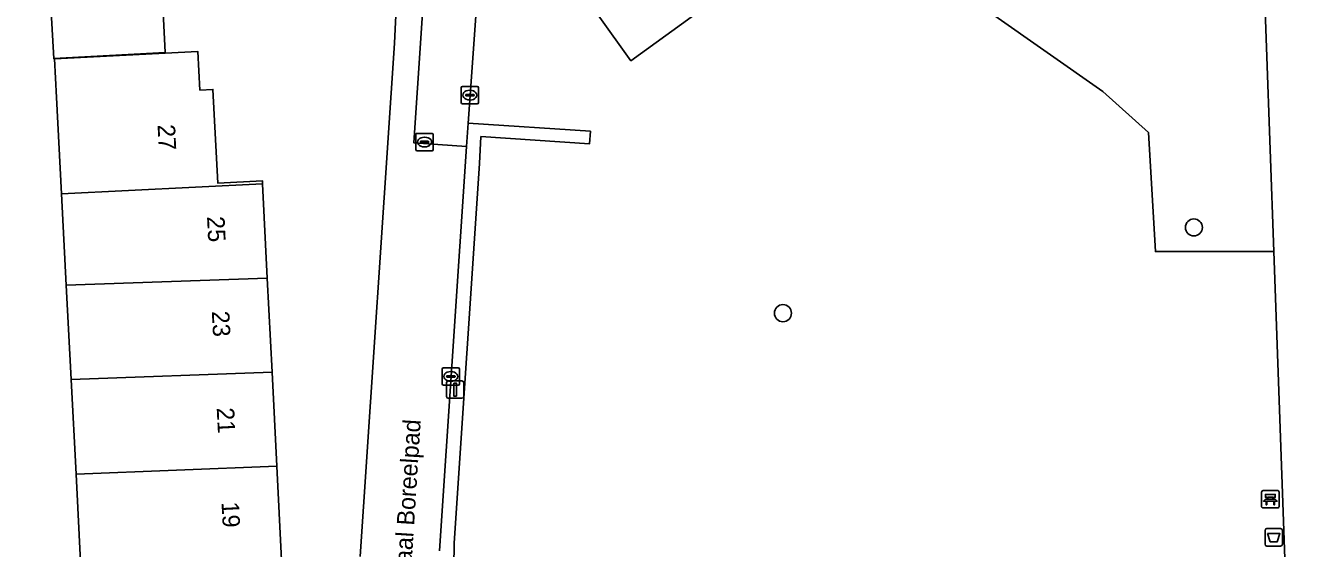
# Model space of a CAD drawing. Extents: x 161084 to 161928, y 385354 to 386522.
# Drawn here: x 161387.4 to 161460.9, y 386074.2 to 386104.3 of the extents above; entities that cross this region are included whole.
import ezdxf

# ---------------------------------------------------------------- set-up
doc = ezdxf.new("R2010")
doc.units = 0
for name, color, linetype in [('IMGEO_Afvalbak', 7, 'Continuous'), ('IMGEO_Bank', 7, 'Continuous'), ('IMGEO_Boom', 7, 'Continuous'), ('IMGEO_Brandkraan', 7, 'Continuous'), ('IMGEO_Erf', 7, 'Continuous'), ('IMGEO_Groenvoorziening', 7, 'Continuous'), ('IMGEO_Haag', 7, 'Continuous'), ('IMGEO_Kolk', 7, 'Continuous'), ('IMGEO_Lichtmast', 7, 'Continuous'), ('IMGEO_Openbare_ruimte_label', 7, 'Continuous'), ('IMGEO_Pand', 7, 'Continuous'), ('IMGEO_Pand_nummerreeks', 7, 'Continuous'), ('IMGEO_Pand_overbouw', 7, 'Continuous'), ('IMGEO_Voetpad_halfverhard', 7, 'Continuous'), ('IMGEO_Voetpad_open', 7, 'Continuous')]:
    doc.layers.add(name, color=color, linetype=linetype)

msp = doc.modelspace()

# ---------------------------------------------------------------- linework, layer by layer
at = {"layer": 'IMGEO_Afvalbak'}
for p, q in [((161458.545, 386074.478), (161458.545, 386075.278)), ((161458.545, 386075.278), (161458.545, 386074.478)), ((161458.645, 386075.378), (161459.435, 386075.378)), ((161459.435, 386075.378), (161458.645, 386075.378)), ((161459.535, 386075.278), (161459.535, 386074.478)), ((161459.535, 386074.478), (161459.535, 386075.278)), ((161459.435, 386074.378), (161458.645, 386074.378)), ((161458.645, 386074.378), (161459.435, 386074.378))]:
    msp.add_line(p, q, dxfattribs=at)
msp.add_lwpolyline([(161458.688, 386075.092), (161459.392, 386075.092), (161459.243, 386074.622), (161458.837, 386074.622), (161458.688, 386075.092)], dxfattribs=at)
for centre, start, end in [((161458.645, 386075.278), 90, 180), ((161458.645, 386075.278), 90, 180), ((161459.435, 386075.278), 0, 90), ((161459.435, 386075.278), 360, 90), ((161458.645, 386074.478), 180, 270), ((161458.645, 386074.478), 180, 270), ((161459.435, 386074.478), 270, 0), ((161459.435, 386074.478), 270, 0)]:
    msp.add_arc(centre, 0.1, start, end, dxfattribs=at)
at = {"layer": 'IMGEO_Bank'}
for p, q in [((161458.345, 386076.637), (161458.345, 386077.478)), ((161458.345, 386077.478), (161458.345, 386076.637)), ((161458.42, 386077.562), (161459.261, 386077.562)), ((161459.261, 386077.562), (161458.42, 386077.562)), ((161459.345, 386077.487), (161459.345, 386076.646)), ((161459.345, 386076.646), (161459.345, 386077.487)), ((161459.042, 386076.96), (161458.649, 386076.96)), ((161458.654, 386077.068), (161458.654, 386077.174)), ((161458.698, 386077.174), (161458.698, 386077.068)), ((161458.986, 386077.18), (161458.704, 386077.18)), ((161458.704, 386077.062), (161458.986, 386077.062)), ((161458.992, 386077.068), (161458.992, 386077.174)), ((161459.036, 386077.174), (161459.036, 386077.068)), ((161459.27, 386076.562), (161458.429, 386076.562)), ((161458.429, 386076.562), (161459.27, 386076.562))]:
    msp.add_line(p, q, dxfattribs=at)
for points in [[(161458.648, 386077.18), (161458.562, 386077.18), (161458.562, 386077.341), (161459.125, 386077.341), (161459.125, 386077.18), (161459.042, 386077.18)], [(161458.592, 386076.96), (161458.45, 386076.96), (161458.562, 386077.062), (161458.648, 386077.062)], [(161458.642, 386076.953), (161458.642, 386076.746), (161458.599, 386076.746), (161458.599, 386076.953)], [(161459.042, 386077.062), (161459.125, 386077.062), (161459.237, 386076.96), (161459.098, 386076.96)], [(161459.092, 386076.953), (161459.092, 386076.746), (161459.048, 386076.746), (161459.048, 386076.953)]]:
    msp.add_lwpolyline(points, dxfattribs=at)
for centre, radius, start, end in [((161458.423, 386077.484), 0.0779, 92.4484, 184.28452), ((161458.423, 386077.484), 0.0779, 92.4484, 184.28452), ((161459.267, 386077.484), 0.0779, 2.4484, 94.28452), ((161459.267, 386077.484), 0.0779, 2.4484, 94.28452), ((161458.423, 386076.64), 0.0779, 182.4484, 274.28452), ((161458.423, 386076.64), 0.0779, 182.4484, 274.28452), ((161458.592, 386076.953), 0.00671, 2.89567, 87.10433), ((161458.649, 386076.953), 0.00671, 92.89567, 177.10433), ((161458.647, 386077.173), 0.00671, 2.89567, 87.10433), ((161458.647, 386077.069), 0.00671, 272.89567, 357.10433), ((161458.704, 386077.173), 0.00671, 92.89567, 177.10433), ((161458.704, 386077.069), 0.00671, 182.89567, 267.10433), ((161458.986, 386077.173), 0.00671, 2.89567, 87.10433), ((161458.986, 386077.069), 0.00671, 272.89567, 357.10433), ((161459.043, 386077.173), 0.00671, 92.89567, 177.10433), ((161459.043, 386077.069), 0.00671, 182.89567, 267.10433), ((161459.041, 386076.953), 0.00671, 2.89567, 87.10433), ((161459.098, 386076.953), 0.00671, 92.89567, 177.10433), ((161459.267, 386076.64), 0.0779, 272.4484, 4.28452), ((161459.267, 386076.64), 0.0779, 272.4484, 4.28452)]:
    msp.add_arc(centre, radius, start, end, dxfattribs=at)
at = {"layer": 'IMGEO_Boom'}
for centre in [(161454.455, 386092.667), (161430.865, 386087.744)]:
    msp.add_circle(centre, 0.489, dxfattribs=at)
at = {"layer": 'IMGEO_Brandkraan'}
for p, q in [((161409.789, 386097.141), (161409.789, 386097.993)), ((161409.864, 386098.067), (161410.716, 386098.067)), ((161410.79, 386097.993), (161410.79, 386097.141)), ((161410.048, 386097.561), (161410.048, 386097.573)), ((161410.486, 386097.524), (161410.088, 386097.524)), ((161410.091, 386097.61), (161410.489, 386097.61)), ((161410.3, 386097.287), (161410.275, 386097.287)), ((161410.277, 386097.847), (161410.302, 386097.847)), ((161410.532, 386097.573), (161410.532, 386097.561)), ((161410.716, 386097.067), (161409.864, 386097.067))]:
    msp.add_line(p, q, dxfattribs=at)
for points in [[(161409.789, 386097.141), (161409.789, 386097.993)], [(161409.864, 386098.067), (161410.716, 386098.067)], [(161410.79, 386097.993), (161410.79, 386097.141)], [(161410.716, 386097.067), (161409.864, 386097.067)]]:
    msp.add_lwpolyline(points, dxfattribs=at)
for centre, radius, start, end in [((161409.866, 386097.991), 0.0765, 91.55205, 178.44795), ((161409.866, 386097.991), 0.0765, 91.55205, 178.44795), ((161410.714, 386097.991), 0.0765, 1.55205, 88.44795), ((161410.714, 386097.991), 0.0765, 1.55205, 88.44795), ((161410.088, 386097.57), 0.0403, 85.87752, 175.75265), ((161410.085, 386097.56), 0.0366, 178.93798, 274.71019), ((161410.489, 386097.567), 0.043, 264.86636, 352.45326), ((161410.493, 386097.572), 0.0386, 1.73085, 96.63898), ((161409.866, 386097.143), 0.0765, 181.55205, 268.44795), ((161409.866, 386097.143), 0.0765, 181.55205, 268.44795), ((161410.714, 386097.143), 0.0765, 271.55205, 358.44795), ((161410.714, 386097.143), 0.0765, 271.55205, 358.44795)]:
    msp.add_arc(centre, radius, start, end, dxfattribs=at)
for centre, major_axis, ratio, start_param, end_param in [((161410.276, 386097.567), (-0.387, 0.002), 0.722429, 4.712389, 7.853982), ((161410.301, 386097.567), (-0.39, 0.002), 0.717154, 1.570796, 4.712389)]:
    msp.add_ellipse(centre, major_axis=major_axis, ratio=ratio, start_param=start_param, end_param=end_param, dxfattribs=at)
at = {"layer": 'IMGEO_Erf'}
for points in [[(161406.585, 386073.769), (161408.569, 386103.243), (161408.668, 386105.633), (161395.279, 386105.029), (161395.405, 386102.707), (161388.999, 386102.359), (161388.853, 386105.043), (161393.287, 386105.284), (161393.164, 386109.32), (161378.756, 386108.637), (161379.479, 386123.262)], [(161390.56, 386073.083), (161390.277, 386078.512), (161389.994, 386083.938), (161389.712, 386089.353), (161389.439, 386094.595), (161389.158, 386100.131), (161389.046, 386102.339), (161397.28, 386102.757), (161397.392, 386100.549), (161398.141, 386100.587), (161398.414, 386095.211), (161400.978, 386095.341), (161400.987, 386095.165), (161401.261, 386089.751), (161401.535, 386084.36), (161401.809, 386078.961), (161402.082, 386073.576)]]:
    msp.add_lwpolyline(points, dxfattribs=at)
at = {"layer": 'IMGEO_Groenvoorziening'}
for points in [[(161447.762, 386120.791), (161422.133, 386102.231), (161420.258, 386104.859)], [(161413.411, 386107.214), (161412.791, 386098.649), (161419.807, 386098.189), (161419.758, 386097.471), (161413.521, 386097.88), (161413.442, 386096.342), (161411.99, 386074.551), (161411.827, 386063.66), (161412.729, 386045.023), (161423.29, 386045.714), (161423.341, 386044.82), (161460.642, 386046.95), (161459.051, 386091.279), (161452.249, 386091.279), (161451.856, 386098.108), (161449.228, 386100.463), (161442.834, 386104.937)], [(161411.081, 386062.487), (161411.969, 386044.171), (161423.341, 386044.82), (161423.29, 386045.714), (161412.729, 386045.023), (161411.827, 386063.66), (161411.99, 386074.551), (161413.442, 386096.342), (161413.521, 386097.88), (161419.758, 386097.471), (161419.807, 386098.189), (161412.791, 386098.649), (161412.695, 386097.316), (161411.147, 386074.107)]]:
    msp.add_lwpolyline(points, dxfattribs=at)
msp.add_lwpolyline([(161458.209, 386114.726), (161449.284, 386114.726), (161442.834, 386104.937), (161449.228, 386100.463), (161451.856, 386098.108), (161452.249, 386091.279), (161459.051, 386091.279)], close=True, dxfattribs=at)
at = {"layer": 'IMGEO_Haag'}
msp.add_lwpolyline([(161411.081, 386062.487), (161411.969, 386044.171), (161418.447, 386044.541), (161418.4, 386045.394), (161412.729, 386045.023), (161411.827, 386063.66), (161411.99, 386074.551), (161413.442, 386096.342), (161413.521, 386097.88), (161419.758, 386097.471), (161419.807, 386098.189), (161412.791, 386098.649), (161412.695, 386097.316), (161411.147, 386074.107)], dxfattribs=at)
at = {"layer": 'IMGEO_Kolk'}
for p, q in [((161412.39, 386099.834), (161412.39, 386100.686)), ((161412.465, 386100.76), (161413.317, 386100.76)), ((161412.649, 386100.254), (161412.649, 386100.266)), ((161413.087, 386100.217), (161412.689, 386100.217)), ((161412.692, 386100.303), (161413.09, 386100.303)), ((161412.878, 386100.54), (161412.903, 386100.54)), ((161413.133, 386100.266), (161413.133, 386100.254)), ((161413.391, 386100.686), (161413.391, 386099.834)), ((161413.317, 386099.76), (161412.465, 386099.76)), ((161412.901, 386099.98), (161412.876, 386099.98)), ((161411.298, 386083.686), (161411.298, 386084.538)), ((161411.373, 386084.612), (161412.225, 386084.612)), ((161411.557, 386084.106), (161411.557, 386084.118)), ((161411.995, 386084.069), (161411.597, 386084.069)), ((161411.6, 386084.155), (161411.998, 386084.155)), ((161411.786, 386084.392), (161411.811, 386084.392)), ((161412.041, 386084.118), (161412.041, 386084.106)), ((161412.299, 386084.538), (161412.299, 386083.686)), ((161412.225, 386083.612), (161411.373, 386083.612)), ((161411.809, 386083.832), (161411.784, 386083.832))]:
    msp.add_line(p, q, dxfattribs=at)
for points in [[(161412.39, 386099.834), (161412.39, 386100.686)], [(161412.465, 386100.76), (161413.317, 386100.76)], [(161413.391, 386100.686), (161413.391, 386099.834)], [(161413.317, 386099.76), (161412.465, 386099.76)], [(161411.298, 386083.686), (161411.298, 386084.538)], [(161411.373, 386084.612), (161412.225, 386084.612)], [(161412.299, 386084.538), (161412.299, 386083.686)], [(161412.225, 386083.612), (161411.373, 386083.612)]]:
    msp.add_lwpolyline(points, dxfattribs=at)
for centre, radius, start, end in [((161412.467, 386100.684), 0.0765, 91.55205, 178.44795), ((161412.467, 386100.684), 0.0765, 91.55205, 178.44795), ((161412.689, 386100.263), 0.0403, 85.87752, 175.75265), ((161412.686, 386100.253), 0.0366, 178.93798, 274.71019), ((161413.09, 386100.26), 0.043, 264.86636, 352.45326), ((161413.094, 386100.265), 0.0386, 1.73085, 96.63898), ((161413.315, 386100.684), 0.0765, 1.55205, 88.44795), ((161413.315, 386100.684), 0.0765, 1.55205, 88.44795), ((161412.467, 386099.836), 0.0765, 181.55205, 268.44795), ((161412.467, 386099.836), 0.0765, 181.55205, 268.44795), ((161413.315, 386099.836), 0.0765, 271.55205, 358.44795), ((161413.315, 386099.836), 0.0765, 271.55205, 358.44795), ((161411.375, 386084.536), 0.0765, 91.55205, 178.44795), ((161411.375, 386084.536), 0.0765, 91.55205, 178.44795), ((161411.597, 386084.115), 0.0403, 85.87752, 175.75265), ((161411.594, 386084.105), 0.0366, 178.93798, 274.71019), ((161411.998, 386084.112), 0.043, 264.86636, 352.45326), ((161412.002, 386084.117), 0.0386, 1.73085, 96.63898), ((161412.223, 386084.536), 0.0765, 1.55205, 88.44795), ((161412.223, 386084.536), 0.0765, 1.55205, 88.44795), ((161411.375, 386083.688), 0.0765, 181.55205, 268.44795), ((161411.375, 386083.688), 0.0765, 181.55205, 268.44795), ((161412.223, 386083.688), 0.0765, 271.55205, 358.44795), ((161412.223, 386083.688), 0.0765, 271.55205, 358.44795)]:
    msp.add_arc(centre, radius, start, end, dxfattribs=at)
for centre, major_axis, ratio, start_param, end_param in [((161412.877, 386100.26), (-0.387, 0.002), 0.722429, 4.712389, 7.853982), ((161412.902, 386100.26), (-0.39, 0.002), 0.717154, 1.570796, 4.712389), ((161411.785, 386084.112), (-0.387, 0.002), 0.722429, 4.712389, 7.853982), ((161411.81, 386084.112), (-0.39, 0.002), 0.717154, 1.570796, 4.712389)]:
    msp.add_ellipse(centre, major_axis=major_axis, ratio=ratio, start_param=start_param, end_param=end_param, dxfattribs=at)
at = {"layer": 'IMGEO_Lichtmast'}
for p, q in [((161411.547, 386082.961), (161411.547, 386083.761)), ((161411.547, 386083.761), (161411.547, 386082.961)), ((161411.647, 386083.861), (161412.437, 386083.861)), ((161412.437, 386083.861), (161411.647, 386083.861)), ((161412.537, 386083.761), (161412.537, 386082.961)), ((161412.537, 386082.961), (161412.537, 386083.761)), ((161412.437, 386082.861), (161411.647, 386082.861)), ((161411.647, 386082.861), (161412.437, 386082.861))]:
    msp.add_line(p, q, dxfattribs=at)
msp.add_lwpolyline([(161411.967, 386083.736), (161412.117, 386083.736), (161412.117, 386082.986), (161411.967, 386082.986), (161411.967, 386083.736)], dxfattribs=at)
for centre, start, end in [((161411.647, 386083.761), 90, 180), ((161411.647, 386083.761), 90, 180), ((161412.437, 386083.761), 0, 90), ((161412.437, 386083.761), 360, 90), ((161411.647, 386082.961), 180, 270), ((161411.647, 386082.961), 180, 270), ((161412.437, 386082.961), 270, 0), ((161412.437, 386082.961), 270, 0)]:
    msp.add_arc(centre, 0.1, start, end, dxfattribs=at)
at = {"layer": 'IMGEO_Pand'}
for points in [[(161395.259, 386105.392), (161393.287, 386105.284), (161388.853, 386105.043), (161388.999, 386102.359), (161395.405, 386102.707), (161395.279, 386105.029)], [(161389.046, 386102.339), (161389.158, 386100.131), (161389.439, 386094.595), (161400.987, 386095.165), (161400.978, 386095.341), (161398.414, 386095.211), (161398.141, 386100.587), (161397.392, 386100.549), (161397.28, 386102.757)], [(161401.261, 386089.751), (161400.987, 386095.165), (161389.439, 386094.595), (161389.712, 386089.353)], [(161389.712, 386089.353), (161389.994, 386083.938), (161401.535, 386084.36), (161401.261, 386089.751)], [(161401.809, 386078.961), (161401.535, 386084.36), (161389.994, 386083.938), (161390.277, 386078.512)], [(161390.277, 386078.512), (161390.56, 386073.083), (161402.082, 386073.576), (161401.809, 386078.961)]]:
    msp.add_lwpolyline(points, close=True, dxfattribs=at)
at = {"layer": 'IMGEO_Pand_overbouw'}
msp.add_lwpolyline([(161446.514, 386122.521), (161421.955, 386104.857), (161415.756, 386113.476), (161414.675, 386112.68), (161420.258, 386104.859), (161422.133, 386102.231), (161447.762, 386120.791)], close=True, dxfattribs=at)
at = {"layer": 'IMGEO_Voetpad_halfverhard'}
msp.add_lwpolyline([(161460.985, 386116.031), (161461.501, 386119.171), (161462.853, 386140.151), (161459.832, 386140.363), (161458.993, 386128.24), (161458.157, 386116.169), (161458.209, 386114.726), (161459.051, 386091.279), (161460.642, 386046.95), (161460.731, 386044.726), (161461.522, 386024.865), (161464.514, 386025.016), (161463.243, 386057.808), (161461.468, 386103.571)], close=True, dxfattribs=at)
at = {"layer": 'IMGEO_Voetpad_open'}
for points in [[(161420.258, 386104.859), (161422.133, 386102.231), (161447.762, 386120.791), (161446.514, 386122.521), (161421.955, 386104.857), (161415.756, 386113.476), (161414.675, 386112.68), (161419.525, 386105.885)], [(161412.791, 386098.649), (161413.411, 386107.214), (161413.9, 386115.894), (161410.917, 386116.131), (161409.668, 386097.529), (161412.695, 386097.316)]]:
    msp.add_lwpolyline(points, close=True, dxfattribs=at)
msp.add_lwpolyline([(161411.147, 386074.107), (161412.695, 386097.316), (161409.668, 386097.529), (161410.917, 386116.131), (161409.426, 386116.249), (161408.981, 386110.078), (161408.668, 386105.633), (161408.569, 386103.243), (161406.585, 386073.769)], dxfattribs=at)

# ---------------------------------------------------------------- texts
at = {"layer": 'IMGEO_Openbare_ruimte_label'}
msp.add_text('Generaal Boreelpad', height=1, rotation=86.38793, dxfattribs=at).set_placement((161409.316, 386069.673))
at = {"layer": 'IMGEO_Pand_nummerreeks'}
for s, rotation, p in [('27', 272.90705, (161394.959, 386098.558)), ('25', 272.90275, (161397.798, 386093.284)), ('23', 272.90275, (161398.074, 386087.852)), ('21', 272.90275, (161398.354, 386082.307)), ('19', 272.90275, (161398.629, 386076.897))]:
    msp.add_text(s, height=1, rotation=rotation, dxfattribs=at).set_placement(p)

doc.saveas('drawing.dxf')
